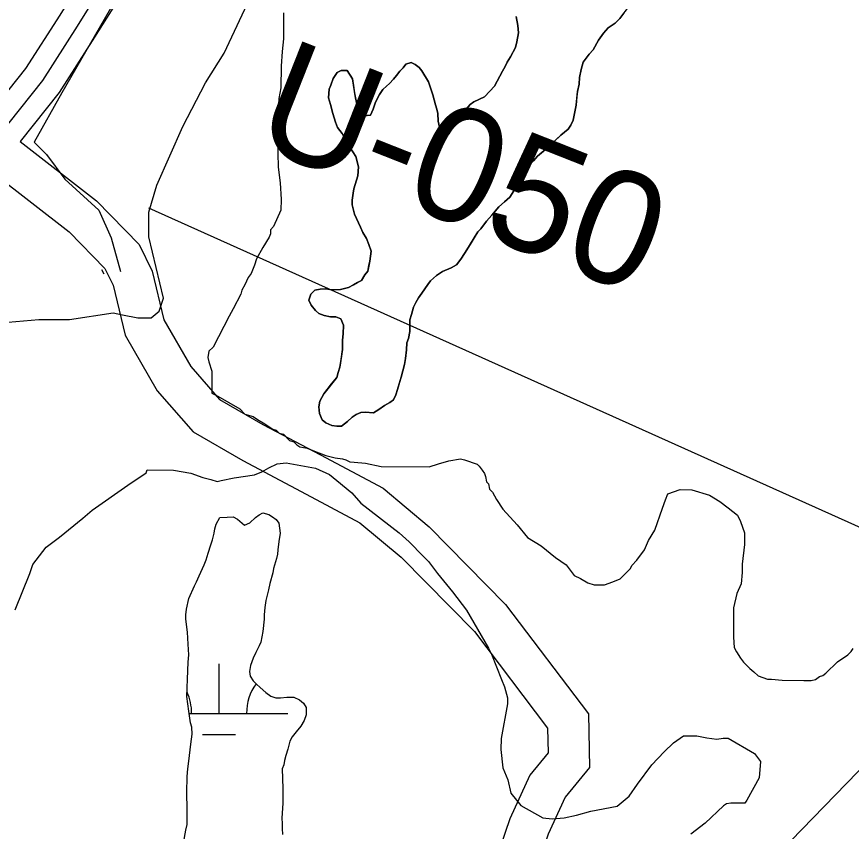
# Model space of a CAD drawing. Extents: x 3177185 to 3215018, y 812988 to 838321.
# Drawn here: x 3197340 to 3197946, y 825401 to 825993 of the extents above; entities that cross this region are included whole.
import ezdxf

# ---------------------------------------------------------------- set-up
doc = ezdxf.new("R2010")
doc.units = 0
for name, color, linetype in [('V-LEVE-TOET', 7, 'Continuous'), ('V-RIVR-RANG', 7, 'Continuous'), ('V-RIVR-RANG-IDEN', 7, 'Continuous'), ('V-ROAD-CNTR', 7, 'Continuous'), ('V-SITE-VEGE', 7, 'Continuous'), ('V-TOPO-MINR', 7, 'Continuous'), ('V-TOPO-SHOR', 7, 'Continuous'), ('V-WETL-SWMP', 7, 'Continuous')]:
    doc.layers.add(name, color=color, linetype=linetype)

msp = doc.modelspace()

# ---------------------------------------------------------------- linework, layer by layer
at = {"layer": 'V-LEVE-TOET'}
msp.add_lwpolyline([(3196878.55, 825210.32), (3197017.39, 825384.82), (3197141.37, 825555.74), (3197250.25, 825691.04), (3197300.25, 825750.64), (3197314.49, 825762.33), (3197327.7, 825770.31), (3197355.69, 825772.79), (3197377.92, 825772.62), (3197409.64, 825777.43), (3197416.45, 825776.09), (3197427.47, 825773.93), (3197437.24, 825773.85), (3197443.01, 825778.86), (3197446.12, 825788.27), (3197435.68, 825832.84), (3197435.48, 825850.7), (3197441.36, 825870.2), (3197460.22, 825912.85), (3197476.64, 825944.74), (3197490.29, 825966.2), (3197510.85, 826010.19)], dxfattribs=at)
at = {"layer": 'V-RIVR-RANG'}
msp.add_line((3197435.39, 825853.87), (3198438.73, 825402.95), dxfattribs=at)
at = {"layer": 'V-ROAD-CNTR'}
msp.add_line((3197401.27, 825809.12), (3197402.8, 825805.93), dxfattribs=at)
for points in [[(3197570.51, 826842.78), (3197577.36, 826814.64), (3197578.64, 826806.33), (3197579.3, 826794.24), (3197577.54, 826781.92), (3197576.41, 826775.79), (3197456.75, 826108.16), (3197436.02, 826050.46), (3197415.11, 826008.37), (3197396.21, 825977.71), (3197370.45, 825937.63), (3197341.99, 825901.95)], [(3197541.36, 826835.68), (3197547.91, 826808.8), (3197548.77, 826803.23), (3197549.18, 826795.56), (3197547.92, 826786.75), (3197546.89, 826781.15), (3197427.67, 826115.93), (3197408.37, 826062.25), (3197388.86, 826022.94), (3197370.82, 825993.69), (3197346.04, 825955.14), (3197280.52, 825872.99), (3196910.97, 825414.22)], [(3197555.94, 826839.23), (3197562.64, 826811.72), (3197563.71, 826804.78), (3197564.24, 826794.9), (3197562.73, 826784.33), (3197561.65, 826778.47), (3197442.21, 826112.04), (3197422.2, 826056.36), (3197401.99, 826015.65), (3197383.52, 825985.7), (3197358.24, 825946.39), (3197292.23, 825863.61), (3196922.65, 825404.81)], [(3197341.99, 825901.95), (3197397.6, 825858.82), (3197428.48, 825827.22), (3197438.03, 825807.83), (3197446.57, 825772.44), (3197466.09, 825738.47), (3197486.99, 825714.59), (3197518.36, 825696.4), (3197560.2, 825674.31), (3197605.78, 825650.08), (3197639.21, 825622.03), (3197694.81, 825565.72), (3197755.03, 825486.19), (3197755.86, 825447.32), (3197737.96, 825425.62), (3197725.75, 825398.83), (3197708.43, 825348.1), (3197687.93, 825300.09)], [(3197323.28, 825878.49), (3197377.59, 825836.38), (3197403.68, 825809.68), (3197409.65, 825797.56), (3197418.41, 825761.22), (3197441.56, 825720.95), (3197467.67, 825691.12), (3197503.83, 825670.15), (3197546.16, 825647.8), (3197588.92, 825625.07), (3197618.85, 825599.95), (3197672.08, 825546.04), (3197725.25, 825475.83), (3197725.63, 825457.82), (3197712.3, 825441.66), (3197697.83, 825409.92), (3197680.4, 825358.85), (3197660.34, 825311.87)]]:
    msp.add_lwpolyline(points, dxfattribs=at)
at = {"layer": 'V-SITE-VEGE'}
for p, q in [((3197517.6, 825662.03), (3197522.78, 825664.94)), ((3197522.78, 825664.94), (3197528.7, 825667.84)), ((3197528.7, 825667.84), (3197535.33, 825668.52)), ((3197535.33, 825668.52), (3197556.67, 825664.68)), ((3197420.29, 825652.47), (3197433.62, 825661.2)), ((3197433.62, 825661.2), (3197434.37, 825663.41)), ((3197434.37, 825663.41), (3197453.52, 825663.26)), ((3197453.52, 825663.26), (3197466.03, 825660.96)), ((3197466.03, 825660.96), (3197474.85, 825657.94)), ((3197497.68, 825657.76), (3197512.43, 825659.86)), ((3197512.43, 825659.86), (3197517.6, 825662.03)), ((3197556.67, 825664.68), (3197566.95, 825660.18)), ((3197566.95, 825660.18), (3197572.07, 825655.72)), ((3197474.85, 825657.94), (3197480.73, 825656.42)), ((3197480.73, 825656.42), (3197485.14, 825654.91)), ((3197485.14, 825654.91), (3197488.09, 825655.63)), ((3197488.09, 825655.63), (3197497.68, 825657.76)), ((3197572.07, 825655.72), (3197583.05, 825646.8)), ((3197394.37, 825634.25), (3197420.29, 825652.47)), ((3197583.05, 825646.8), (3197589.63, 825639.37)), ((3197589.63, 825639.37), (3197617.45, 825617.8)), ((3197370.64, 825614.54), (3197387.69, 825628.41)), ((3197387.69, 825628.41), (3197394.37, 825634.25)), ((3197617.45, 825617.8), (3197624.77, 825611.11)), ((3197361, 825607.25), (3197370.64, 825614.54)), ((3197624.77, 825611.11), (3197635, 825600.72)), ((3197351.33, 825594.8), (3197361, 825607.25)), ((3197635, 825600.72), (3197638.66, 825597.01)), ((3197349.07, 825588.19), (3197351.33, 825594.8)), ((3197638.66, 825597.01), (3197645.22, 825588.12)), ((3197338.55, 825561.74), (3197349.07, 825588.19)), ((3197645.22, 825588.12), (3197656.17, 825574.77)), ((3197656.17, 825574.77), (3197666.38, 825561.43)), ((3197666.38, 825561.43), (3197682.37, 825534.05)), ((3197682.37, 825534.05), (3197684.55, 825529.61)), ((3197684.55, 825529.61), (3197691.77, 825511.14)), ((3197691.77, 825511.14), (3197693.95, 825505.97)), ((3197693.95, 825505.97), (3197696.09, 825497.85)), ((3197696.09, 825497.85), (3197696.06, 825493.43)), ((3197696.06, 825493.43), (3197691.44, 825468.42)), ((3197691.44, 825468.42), (3197691.38, 825460.31)), ((3197809.98, 825458.66), (3197816.66, 825465.24)), ((3197816.66, 825465.24), (3197824.06, 825470.34)), ((3197824.06, 825470.34), (3197833.64, 825470.27)), ((3197833.64, 825470.27), (3197840.99, 825468.74)), ((3197840.99, 825468.74), (3197848.36, 825467.94)), ((3197848.36, 825467.94), (3197852.78, 825468.65)), ((3197852.78, 825468.65), (3197856.46, 825468.62)), ((3197856.46, 825468.62), (3197875.53, 825457.42)), ((3197691.38, 825460.31), (3197692.75, 825447.04)), ((3197801.06, 825449.16), (3197809.98, 825458.66)), ((3197875.53, 825457.42), (3197879.91, 825451.49)), ((3197692.75, 825447.04), (3197696.37, 825438.17)), ((3197790.64, 825435.24), (3197801.06, 825449.16)), ((3197879.91, 825451.49), (3197879.08, 825439.71)), ((3197696.37, 825438.17), (3197698.5, 825428.58)), ((3197784.68, 825426.44), (3197790.64, 825435.24)), ((3197879.08, 825439.71), (3197870.11, 825423.57)), ((3197698.5, 825428.58), (3197705.8, 825419.68)), ((3197775.79, 825419.14), (3197784.68, 825426.44)), ((3197870.11, 825423.57), (3197868.62, 825421.38)), ((3197705.8, 825419.68), (3197721.94, 825410.72)), ((3197756.6, 825415.61), (3197775.79, 825419.14)), ((3197853.14, 825419.29), (3197839.78, 825406.86)), ((3197855.36, 825420.74), (3197853.14, 825419.29)), ((3197858.31, 825421.46), (3197855.36, 825420.74)), ((3197868.62, 825421.38), (3197858.31, 825421.46)), ((3197721.94, 825410.72), (3197728.56, 825409.93)), ((3197728.56, 825409.93), (3197737.41, 825410.6)), ((3197737.41, 825410.6), (3197746.27, 825412.74)), ((3197746.27, 825412.74), (3197756.6, 825415.61)), ((3197839.78, 825406.86), (3197829.41, 825398.84))]:
    msp.add_line(p, q, dxfattribs=at)
for points in [[(3197774.44, 825988.05), (3197777.89, 825991.45), (3197784.81, 826000.53)], [(3197533.47, 825995.42), (3197533.32, 825976.48), (3197532.49, 825967.39), (3197531.65, 825956.79), (3197531.52, 825940.88), (3197529.95, 825933.31), (3197529.04, 825915.13), (3197528.95, 825903.77), (3197529.55, 825883.3), (3197530.97, 825871.92), (3197531.64, 825859.79), (3197531.58, 825852.22), (3197526.18, 825840.14), (3197523.89, 825837.88), (3197523.86, 825834.85), (3197523.08, 825832.58), (3197518.48, 825825.04), (3197513.86, 825816.74), (3197512.31, 825812.21), (3197509.99, 825806.17), (3197507.7, 825803.15), (3197505.38, 825797.87), (3197503.08, 825794.09), (3197502.29, 825791.07), (3197496.91, 825780.5), (3197493.83, 825775.22), (3197482.29, 825752.58), (3197479.23, 825749.58), (3197478.44, 825745.04), (3197479.17, 825742), (3197481.39, 825735.16), (3197481.26, 825719.25), (3197485.79, 825716.94), (3197501.63, 825707.72), (3197505.39, 825703.9), (3197511.44, 825702.34), (3197514.45, 825700.04), (3197519.73, 825696.97), (3197522, 825695.43), (3197525.77, 825693.13), (3197528.03, 825692.36), (3197530.29, 825690.06), (3197533.31, 825689.28), (3197537.82, 825684.7), (3197540.85, 825683.92), (3197543.1, 825681.63), (3197545.36, 825680.09), (3197550.66, 825679.29), (3197555.95, 825676.98), (3197564.26, 825673.88), (3197571.07, 825672.31), (3197576.37, 825671.51), (3197578.63, 825670.74), (3197581.65, 825669.2), (3197584.68, 825669.18), (3197593.01, 825668.35), (3197604.36, 825665.99), (3197639.21, 825665.71), (3197646.05, 825667.93), (3197653.65, 825670.14), (3197661.99, 825671.59), (3197665.02, 825670.81), (3197674.09, 825667.71), (3197675.59, 825666.18), (3197677.84, 825663.13), (3197679.34, 825660.84), (3197680.08, 825658.57), (3197680.81, 825654.77), (3197682.31, 825653.24), (3197683.04, 825649.45), (3197685.29, 825647.16), (3197688.28, 825641.83)], [(3197702.54, 825992.89), (3197703.63, 825986.31), (3197704.16, 825980.88), (3197702.97, 825974.33), (3197702.08, 825970.34), (3197698.31, 825963.52), (3197696, 825959.54), (3197694.55, 825956.41), (3197692.53, 825953), (3197686.73, 825942.19), (3197679.54, 825934.54), (3197671.8, 825930.89), (3197668.93, 825928.91), (3197666.05, 825925.51), (3197661.44, 825919.55), (3197659.41, 825916.14), (3197657.1, 825913.3), (3197653.64, 825907.62), (3197649.63, 825906.51), (3197646.82, 825912.52), (3197645.71, 825916.82), (3197645.47, 825922.24), (3197644.92, 825925.39), (3197643.81, 825928.54), (3197641.86, 825935.97), (3197638.8, 825945.42), (3197634.01, 825953.45), (3197632.03, 825955.75), (3197629.19, 825958.05), (3197626.06, 825959.5), (3197622.34, 825958.1), (3197620.32, 825955.55), (3197618.02, 825953), (3197615.42, 825949.88), (3197613.4, 825947.33), (3197610.53, 825944.21), (3197608.23, 825942.23), (3197605.64, 825939.68), (3197603.04, 825936.27), (3197600.14, 825930.58), (3197598.68, 825925.46), (3197596.64, 825921.19), (3197591.79, 825920.66), (3197589.81, 825923.24), (3197586.99, 825928.12), (3197585.61, 825933.84), (3197583.43, 825947.56), (3197579.77, 825953.58), (3197575.2, 825953.61), (3197572.33, 825952.21), (3197569.44, 825947.67), (3197567.69, 825942.82), (3197566.53, 825939.98), (3197566.2, 825933.7), (3197567.58, 825928.84), (3197569.25, 825922.26), (3197571.2, 825915.96), (3197572.6, 825912.24), (3197575.99, 825907.93), (3197580.21, 825899.91), (3197583.88, 825894.45), (3197585.85, 825891.01), (3197587.79, 825883.58), (3197587.46, 825877.01), (3197584.53, 825867.61), (3197583.93, 825864.48), (3197583.32, 825859.35), (3197583.29, 825855.92), (3197584.96, 825849.34), (3197586.36, 825846.19), (3197589.45, 825839.89), (3197591.14, 825835.88), (3197593.67, 825831.58), (3197595.35, 825827.28), (3197597.02, 825822.41), (3197596.11, 825815), (3197594.63, 825807.87)], [(3197594.63, 825807.87), (3197592.61, 825805.03), (3197590.01, 825801.06), (3197587.15, 825799.65), (3197584.28, 825797.96), (3197580.55, 825795.99), (3197574.83, 825794.61), (3197568.83, 825794.37), (3197563.98, 825794.98), (3197559.98, 825794.72), (3197556.27, 825793.89), (3197553.39, 825791.06), (3197551.93, 825786.79), (3197553.62, 825783.07), (3197556.73, 825779.33), (3197558.99, 825777.03), (3197562.98, 825775.57), (3197567.54, 825774.68), (3197571.54, 825774.65), (3197574.95, 825773.19), (3197576.91, 825768.61), (3197576.87, 825762.33), (3197576.26, 825757.77), (3197576.21, 825750.92), (3197574.4, 825738.09), (3197573.22, 825734.1), (3197572.05, 825730.68), (3197562.83, 825718.76), (3197559.93, 825713.36), (3197559.04, 825709.37), (3197559.58, 825704.52), (3197561.54, 825699.93), (3197564.09, 825697.63), (3197568.64, 825695.59), (3197572.07, 825695.28), (3197575.5, 825695.26), (3197579.8, 825698.65), (3197583.25, 825701.76), (3197586.12, 825703.74), (3197589.56, 825705.14), (3197592.7, 825705.4), (3197598.69, 825704.78), (3197602.71, 825707.32), (3197606.73, 825710.15), (3197610.74, 825712.4), (3197613.32, 825714.38), (3197615.06, 825718.08), (3197616.23, 825721.78), (3197618.87, 825730.89), (3197621.23, 825740.01), (3197622.12, 825744.29), (3197622.74, 825750.56), (3197623.06, 825755.7), (3197624.23, 825758.83), (3197625.12, 825763.96), (3197625.19, 825772.52), (3197626.36, 825776.23), (3197627.83, 825781.64), (3197629.57, 825785.05), (3197631.59, 825788.46), (3197633.9, 825791.87), (3197638.23, 825798.11), (3197640.25, 825800.67), (3197644.56, 825804.63), (3197648.87, 825807.45), (3197655.17, 825810.26), (3197659.18, 825812.51), (3197662.35, 825816.48), (3197664.96, 825820.75), (3197666.69, 825823.31), (3197674.5, 825836.38), (3197676.8, 825838.64), (3197680.84, 825844.04), (3197684.87, 825848.57), (3197689.77, 825854.53), (3197694.08, 825858.21), (3197697.82, 825861.6), (3197700.71, 825866.15), (3197703.03, 825870.99), (3197707.36, 825877.23), (3197708.52, 825880.08), (3197712.27, 825885.19), (3197715.15, 825888.02), (3197718.03, 825891.42), (3197725.21, 825897.36), (3197734.99, 825906.71), (3197740.16, 825910.95), (3197742.18, 825913.79), (3197743.92, 825917.49), (3197746, 825928.32), (3197746.94, 825938.3), (3197748.12, 825943.72), (3197748.44, 825948.57), (3197749.63, 825954.27), (3197751.1, 825959.68), (3197755.43, 825965.36), (3197758.3, 825968.48), (3197762.36, 825975.58), (3197765.82, 825980.69), (3197769.28, 825984.67), (3197774.44, 825988.05)], [(3197688.28, 825641.83), (3197692.77, 825634.97), (3197703.29, 825623.53), (3197710.8, 825614.37), (3197720.6, 825608.23), (3197731.14, 825599.81), (3197738.67, 825594.45), (3197744.68, 825586.82), (3197749.2, 825584.51), (3197754.48, 825581.44), (3197759.02, 825579.89), (3197766.6, 825579.83), (3197772.67, 825582.05), (3197778, 825584.29), (3197785.64, 825591.8), (3197786.41, 825594.07), (3197790.23, 825597.83), (3197795.59, 825605.36), (3197798.68, 825612.16), (3197803.29, 825619.7), (3197808.71, 825635.57), (3197811.04, 825641.61), (3197812.59, 825646.15), (3197821.71, 825649.11), (3197830.04, 825649.04), (3197842.89, 825645.15), (3197850.43, 825640.54), (3197856.46, 825635.95), (3197863.23, 825630.59), (3197865.47, 825626.03), (3197868.44, 825617.67), (3197868.37, 825609.33), (3197866.74, 825594.95), (3197866.69, 825588.89), (3197865.87, 825580.56), (3197862.79, 825573.76), (3197860.43, 825563.17), (3197860.26, 825541.96), (3197860.96, 825534.37), (3197862.45, 825531.33), (3197865.44, 825526.76), (3197867.69, 825523.71), (3197872.2, 825519.13), (3197875.21, 825516.83), (3197878.22, 825513.77), (3197885.02, 825511.45), (3197888.05, 825511.42), (3197895.63, 825510.61), (3197911.54, 825510.48), (3197913.81, 825510.46), (3197916.84, 825510.44), (3197919.88, 825511.17), (3197922.93, 825513.42), (3197925.21, 825514.16), (3197927.49, 825515.66), (3197935.89, 825523.93), (3197943.51, 825529.17), (3197945.8, 825531.42), (3197947.34, 825533.68)]]:
    msp.add_lwpolyline(points, dxfattribs=at)
at = {"layer": 'V-TOPO-MINR'}
msp.add_lwpolyline([(3198548.54, 825996.81), (3198541.7, 825990.91), (3198353.99, 825827.43), (3198254.47, 825738.55), (3198156.49, 825648.04), (3198060.81, 825555.1), (3197966.67, 825460.55), (3197716.1, 825202.48), (3197700.22, 825185.16), (3197685.03, 825167.27), (3197670.89, 825148.56), (3197657.44, 825129.28), (3197378.84, 824414.68)], dxfattribs=at)
at = {"layer": 'V-TOPO-SHOR'}
for points in [[(3197585.01, 826861.86), (3197515.62, 826458.91), (3197470.84, 826196.99), (3197452.93, 826105.2), (3197437.26, 826047), (3197423.83, 826026.85), (3197372.34, 825937.3), (3197352.19, 825901.49), (3197361.15, 825892.53), (3197374.58, 825874.62), (3197399.21, 825852.24), (3197408.16, 825832.09), (3197414.88, 825807.46)], [(3197597.02, 825822.41), (3197595.35, 825827.28), (3197593.67, 825831.58), (3197591.14, 825835.88), (3197589.45, 825839.89), (3197586.36, 825846.19), (3197584.96, 825849.34), (3197583.29, 825855.92), (3197583.32, 825859.35), (3197583.93, 825864.48), (3197584.53, 825867.61), (3197587.46, 825877.01), (3197587.79, 825883.58), (3197585.85, 825891.01), (3197583.88, 825894.46), (3197580.21, 825899.91), (3197575.99, 825907.93), (3197572.6, 825912.24), (3197571.2, 825915.96), (3197569.25, 825922.26), (3197567.58, 825928.84), (3197566.2, 825933.7), (3197566.53, 825939.98), (3197567.69, 825942.82), (3197569.44, 825947.67), (3197572.33, 825952.21), (3197575.2, 825953.61), (3197579.77, 825953.58), (3197583.43, 825947.56), (3197584.25, 825942.7), (3197585.06, 825937.27), (3197585.61, 825933.84), (3197586.99, 825928.12), (3197589.81, 825923.24), (3197591.79, 825920.66), (3197596.64, 825921.19), (3197598.68, 825925.46), (3197600.14, 825930.58), (3197603.04, 825936.27), (3197605.64, 825939.68), (3197608.23, 825942.23), (3197610.53, 825944.21), (3197613.4, 825947.33), (3197615.42, 825949.88), (3197618.02, 825953), (3197620.32, 825955.55), (3197622.34, 825958.1), (3197626.06, 825959.5), (3197629.19, 825958.05), (3197632.03, 825955.75), (3197634.01, 825953.45), (3197638.8, 825945.42), (3197641.86, 825935.97), (3197643.81, 825928.54), (3197644.92, 825925.39), (3197645.47, 825922.24), (3197645.71, 825916.82), (3197646.82, 825912.53), (3197649.63, 825906.51), (3197653.64, 825907.62), (3197657.1, 825913.3), (3197659.41, 825916.14), (3197661.44, 825919.55), (3197666.05, 825925.51), (3197668.93, 825928.91), (3197671.8, 825930.89), (3197675.24, 825932.58), (3197679.54, 825934.54), (3197683.28, 825938.51), (3197686.73, 825942.19), (3197692.53, 825953), (3197694.55, 825956.41), (3197696, 825959.54), (3197698.31, 825963.52), (3197702.08, 825970.34), (3197702.97, 825974.33), (3197704.16, 825980.88), (3197703.63, 825986.31), (3197702.54, 825992.89)], [(3197780.78, 825995.14), (3197777.89, 825991.45), (3197774.44, 825988.05), (3197769.28, 825984.67), (3197765.82, 825980.7), (3197762.36, 825975.58), (3197758.3, 825968.48), (3197755.43, 825965.36), (3197751.1, 825959.68), (3197749.63, 825954.27), (3197748.44, 825948.57), (3197748.12, 825943.72), (3197746.94, 825938.3), (3197746.62, 825934.59), (3197746, 825928.32), (3197743.92, 825917.49), (3197742.18, 825913.79), (3197740.16, 825910.95), (3197734.99, 825906.71), (3197728.09, 825900.2), (3197725.21, 825897.36), (3197721.19, 825893.97), (3197718.03, 825891.42), (3197715.15, 825888.02), (3197712.27, 825885.19), (3197708.52, 825880.08), (3197707.36, 825877.23), (3197705.05, 825873.82), (3197703.03, 825870.98), (3197700.71, 825866.15), (3197697.82, 825861.6), (3197694.08, 825858.21), (3197689.77, 825854.53), (3197684.87, 825848.57), (3197680.84, 825844.04), (3197676.8, 825838.64), (3197674.5, 825836.38), (3197671.9, 825832.11)], [(3197671.9, 825832.11), (3197669, 825827.28), (3197666.69, 825823.31), (3197664.96, 825820.75), (3197662.35, 825816.48), (3197659.18, 825812.51), (3197655.17, 825810.26), (3197648.87, 825807.45), (3197644.56, 825804.63), (3197640.25, 825800.67), (3197638.23, 825798.11), (3197633.9, 825791.87), (3197631.59, 825788.46), (3197629.57, 825785.05), (3197627.83, 825781.64), (3197626.36, 825776.23), (3197625.19, 825772.52), (3197625.16, 825769.1), (3197625.12, 825763.96), (3197624.23, 825758.83), (3197623.06, 825755.7), (3197622.74, 825750.56), (3197622.12, 825744.29), (3197621.23, 825740.01), (3197620.05, 825735.45), (3197618.87, 825730.89), (3197617.7, 825726.9), (3197616.23, 825721.78), (3197615.06, 825718.08), (3197613.32, 825714.38), (3197610.74, 825712.4), (3197606.73, 825710.15), (3197602.71, 825707.32), (3197598.69, 825704.78), (3197592.7, 825705.4), (3197589.56, 825705.14), (3197586.12, 825703.74), (3197583.25, 825701.76), (3197579.8, 825698.65), (3197575.49, 825695.26), (3197572.07, 825695.28), (3197568.64, 825695.59), (3197564.09, 825697.63), (3197561.54, 825699.93), (3197559.58, 825704.52), (3197559.04, 825709.37), (3197559.93, 825713.36), (3197562.83, 825718.76), (3197568.31, 825725.86), (3197572.05, 825730.68), (3197573.22, 825734.1), (3197574.4, 825738.09), (3197575, 825742.08), (3197576.21, 825750.92), (3197576.24, 825754.63), (3197576.26, 825757.77), (3197576.87, 825762.33), (3197576.91, 825768.61), (3197574.95, 825773.19), (3197571.54, 825774.65), (3197567.54, 825774.68), (3197562.98, 825775.57), (3197558.99, 825777.03), (3197556.73, 825779.33), (3197553.62, 825783.07), (3197551.93, 825786.79), (3197553.39, 825791.06), (3197556.27, 825793.89), (3197559.98, 825794.72), (3197563.98, 825794.98), (3197568.83, 825794.37), (3197574.83, 825794.61), (3197580.55, 825795.99), (3197584.28, 825797.96), (3197587.15, 825799.65), (3197590.01, 825801.06), (3197592.61, 825805.03), (3197594.63, 825807.87), (3197595.52, 825811.86), (3197596.11, 825815), (3197597.02, 825822.41)]]:
    msp.add_lwpolyline(points, dxfattribs=at)
at = {"layer": 'V-WETL-SWMP'}
for p, q in [((3197486.61, 825486.58), (3197486.61, 825522.58)), ((3197464.83, 825486.58), (3197536.61, 825486.58)), ((3197474.61, 825471.15), (3197498.61, 825471.15))]:
    msp.add_line(p, q, dxfattribs=at)
for points in [[(3197460.68, 825392.39), (3197462.47, 825401.8), (3197463.35, 825405.79), (3197463.39, 825410.64), (3197463.44, 825416.64), (3197463.25, 825429.2), (3197463.34, 825440.62), (3197463.95, 825446.32), (3197464.56, 825451.74), (3197465.48, 825460.01), (3197466.09, 825464.29), (3197467, 825471.42), (3197466.75, 825476.56), (3197465.92, 825479.71), (3197464.56, 825488.28), (3197463.21, 825498.86), (3197463.6, 825511.41), (3197464.26, 825523.68), (3197464.59, 825529.11), (3197464.08, 825536.82), (3197463.58, 825545.67), (3197462.51, 825555.1), (3197462.53, 825558.24), (3197462.85, 825562.23), (3197464.62, 825569.93), (3197468.69, 825579.32), (3197470.14, 825582.16), (3197472.17, 825586.43), (3197475.66, 825594.4), (3197477.11, 825598.09), (3197478.58, 825602.94), (3197480.62, 825608.92), (3197481.79, 825612.62), (3197482.97, 825617.46), (3197483.56, 825620.6), (3197484.45, 825624.02), (3197487.05, 825628.85), (3197492.48, 825629.09), (3197496.76, 825629.35), (3197499.89, 825627.61), (3197505, 825623.29), (3197509.01, 825624.97), (3197513.03, 825628.94), (3197515.62, 825630.91), (3197518.48, 825632.32), (3197522.76, 825631.14), (3197525.31, 825629.41), (3197528.15, 825627.39), (3197530.13, 825624.81), (3197530.93, 825617.38), (3197530.03, 825611.39), (3197529.41, 825605.4), (3197529.1, 825602.26), (3197528.22, 825599.13), (3197526.16, 825591.72), (3197525.57, 825588.59), (3197523.51, 825580.89), (3197522.62, 825576.33), (3197520.56, 825568.64), (3197519.95, 825563.51), (3197519.34, 825558.09), (3197519.31, 825554.95), (3197518.39, 825546.1), (3197516.9, 825538.41), (3197515.74, 825535.56), (3197513.42, 825530.73), (3197511.39, 825526.75), (3197509.35, 825521.34), (3197508.75, 825517.06), (3197509.29, 825513.63), (3197511.26, 825510.19), (3197513.81, 825507.89), (3197516.36, 825505.3), (3197520.62, 825501.84), (3197524.31, 825498.96), (3197527.72, 825497.79), (3197531.15, 825497.76), (3197535.72, 825498.3), (3197540.86, 825498.26), (3197545.13, 825496.51), (3197547.96, 825493.92), (3197549.94, 825490.77), (3197549.9, 825485.63), (3197548.44, 825481.36)], [(3197548.44, 825481.36), (3197546.12, 825477.38), (3197542.66, 825473.12), (3197539.78, 825469.43), (3197538.04, 825466.31), (3197536.57, 825460.61), (3197535.11, 825456.05), (3197534.23, 825452.35), (3197533.63, 825449.21), (3197532.47, 825446.36), (3197532.93, 825432.09)], [(3197532.93, 825432.09), (3197532.9, 825428.95), (3197532.84, 825421.24), (3197532.19, 825410.4), (3197532.45, 825406.68), (3197532.42, 825402.97), (3197532.67, 825398.69)]]:
    msp.add_lwpolyline(points, dxfattribs=at)
for centre, start, end in [((3197541.85, 825487.06), 143.34295, 180.77184), ((3197431.37, 825487.06), 359.22818, 25.00551)]:
    msp.add_arc(centre, 35.25, start, end, dxfattribs=at)

# ---------------------------------------------------------------- texts
at = {"layer": 'V-RIVR-RANG-IDEN'}
msp.add_text('U-050', height=83, rotation=338.44965, dxfattribs=at).set_placement((3197508.65, 825900.68))

doc.saveas('drawing.dxf')
